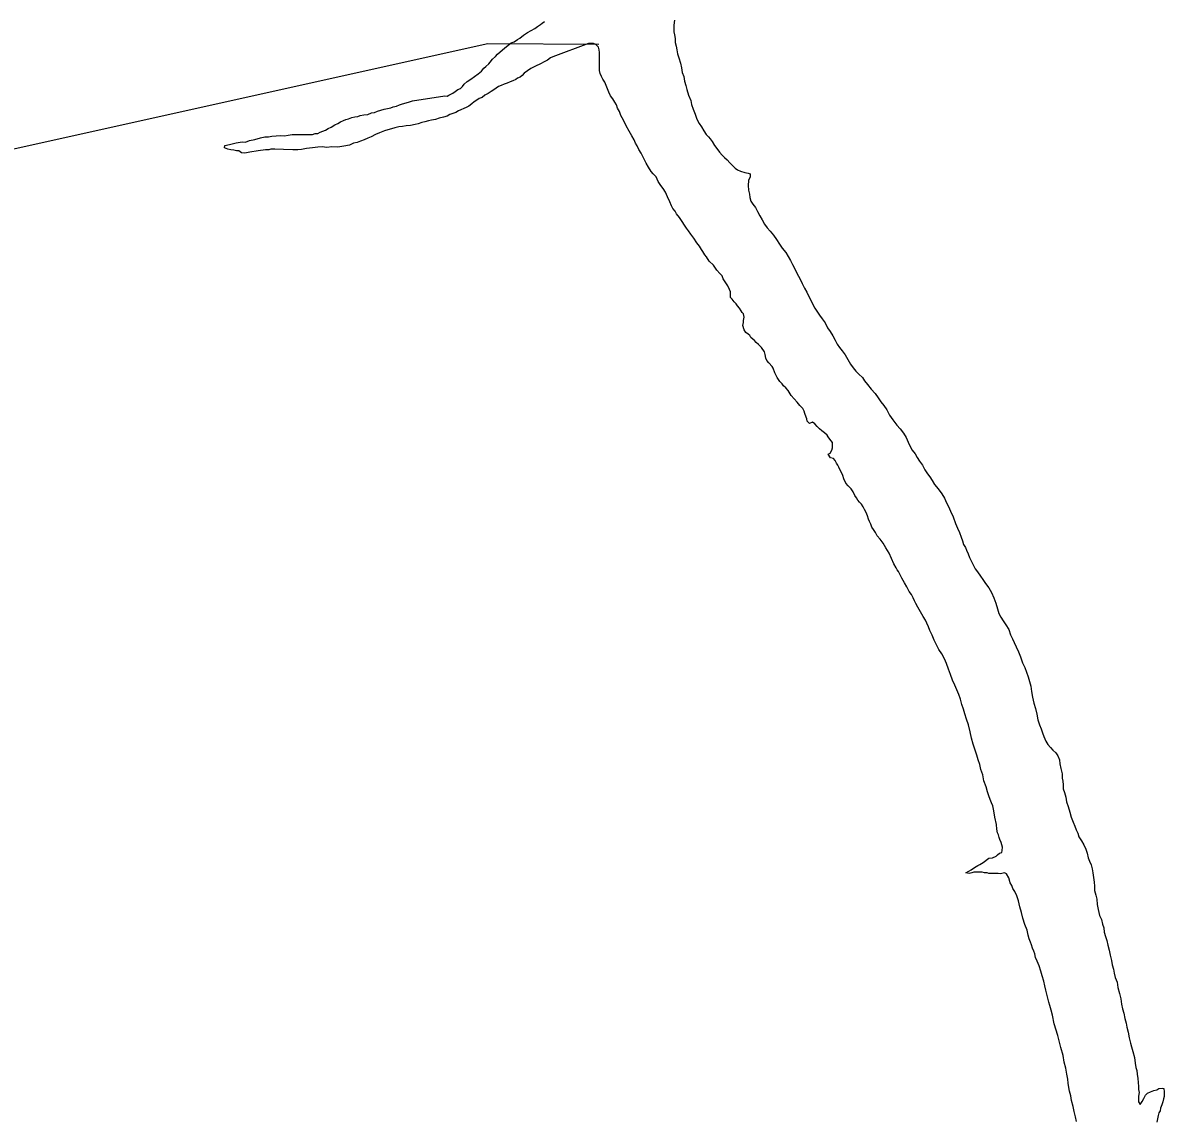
# Model space of a CAD drawing. Extents: x 1662474 to 1856135, y 779280 to 917889.
# Drawn here: x 1728946 to 1730118, y 806687 to 807814 of the extents above; entities that cross this region are included whole.
import ezdxf

# ---------------------------------------------------------------- set-up
doc = ezdxf.new("R2010")
doc.units = 0
doc.layers.add('Exist Hydrographic Lake Shore', color=7, linetype='Continuous')
doc.layers.add('Exist Hydrographic Misc Water Feature', color=7, linetype='Continuous')

msp = doc.modelspace()

# ---------------------------------------------------------------- linework, layer by layer
at = {"layer": 'Exist Hydrographic Lake Shore'}
for points in [[(1729406, 807756.2), (1729409.6, 807759.1), (1729413.4, 807761.8), (1729416.8, 807764.6), (1729419.4, 807767.6), (1729421.2, 807769.4), (1729424.4, 807772.2), (1729425.9, 807773.8), (1729428.2, 807776.8), (1729431.1, 807779.6), (1729433.2, 807782), (1729436.1, 807784.3), (1729440.6, 807788), (1729444.2, 807791.2), (1729447.2, 807793.5), (1729450.4, 807794.8), (1729454, 807796.9), (1729456.4, 807798.5), (1729460, 807801.4), (1729464, 807804.3), (1729467.9, 807806.4), (1729471.6, 807808.5), (1729474.5, 807810.3), (1729477.4, 807812.4), (1729479.2, 807813.8), (1729481.6, 807815.6)], [(1729615.1, 807816.9), (1729614.6, 807811.9), (1729614.6, 807807.9), (1729614.6, 807805.1), (1729615.1, 807801.7), (1729615.8, 807798), (1729616, 807794.1), (1729616.8, 807790.1), (1729617.5, 807786.4), (1729618.4, 807782.2), (1729619.6, 807778.1), (1729621.2, 807772.8), (1729622.2, 807768.1), (1729623, 807763.1), (1729624.9, 807758.9), (1729625.6, 807754.1), (1729626.8, 807749.9), (1729628, 807745.8), (1729629.4, 807740), (1729631.8, 807734.4), (1729632.8, 807730.2), (1729634.4, 807725.6), (1729636.4, 807720.3), (1729638, 807715.3), (1729640.4, 807710.9), (1729642.8, 807707.2), (1729645.4, 807703.2), (1729647.8, 807699.6), (1729650.1, 807697.2), (1729651.9, 807695.1), (1729654, 807692.2), (1729656.1, 807688), (1729658.8, 807684.9), (1729661.4, 807681.2), (1729664, 807678.3), (1729666.4, 807675.7), (1729669.2, 807673.3), (1729672.1, 807670.4), (1729674.8, 807667.6), (1729677.4, 807664.9), (1729679.8, 807663.1), (1729682.9, 807661.8), (1729687.4, 807660.4), (1729690.8, 807659.7), (1729692.9, 807658.9), (1729692.9, 807655.8), (1729691.2, 807652.1), (1729690.8, 807647.1), (1729691.2, 807642.3), (1729692.1, 807638.1), (1729692.6, 807634.8), (1729693.6, 807631.1), (1729695.8, 807627.9), (1729698.4, 807624.5), (1729700.5, 807620.3), (1729702.9, 807615.8), (1729705.2, 807611.6), (1729707.5, 807607.4), (1729710.5, 807603.5), (1729713.6, 807600.1), (1729716.8, 807595.9), (1729719.9, 807591.7), (1729723.2, 807586.7), (1729725.9, 807582.5), (1729729.6, 807578.3), (1729731.8, 807574.1), (1729734.4, 807569.9), (1729736.4, 807565.7), (1729738.8, 807561.5), (1729741.1, 807556.2), (1729744, 807551.6)], [(1729598.4, 807651), (1729596.2, 807656), (1729593.4, 807658.9), (1729591.2, 807661.5), (1729588.6, 807665.7), (1729586.2, 807669.9), (1729583.6, 807674.9), (1729580.8, 807680.1), (1729578.4, 807684.1), (1729576.9, 807687.8), (1729575.2, 807690.4), (1729573.8, 807694.1), (1729571.4, 807698), (1729568.5, 807703), (1729565.5, 807708.5), (1729562.6, 807714), (1729560.2, 807718.8), (1729558.5, 807722.9), (1729556.6, 807726.6), (1729555.6, 807729.8), (1729554, 807732.6), (1729551.9, 807736.1), (1729549.5, 807739.2), (1729547.8, 807742.9), (1729546.4, 807746.2), (1729545.1, 807749.9), (1729543.5, 807753.1), (1729541.6, 807756.2), (1729540.1, 807759.1), (1729538.8, 807762), (1729538.2, 807765.2), (1729538.2, 807768.1), (1729538, 807771.2), (1729538, 807774.4), (1729538, 807777.2), (1729538, 807780.7), (1729538, 807783.6), (1729537.8, 807786.4), (1729537.2, 807789.1), (1729534.4, 807791.9), (1729532, 807792.8), (1729526.8, 807792.8), (1729490.2, 807779.1), (1729487.9, 807778.1), (1729484.8, 807775.9), (1729481.2, 807774.1), (1729477.4, 807772), (1729472.4, 807769.6), (1729467.6, 807767.2), (1729464, 807764.9), (1729460.6, 807762.3), (1729458.5, 807759.9), (1729456.6, 807758.4), (1729454, 807757.3), (1729452.1, 807756), (1729449.2, 807754.7), (1729446.4, 807753.6), (1729443.2, 807752.3), (1729440.1, 807751.2), (1729437.2, 807749.7), (1729434.4, 807748.6), (1729432, 807747.1), (1729429.4, 807745.2), (1729426.8, 807743.6), (1729423.6, 807741.6), (1729420.4, 807739.7), (1729417.5, 807737.6), (1729414.6, 807736.3), (1729412.2, 807734.8), (1729409.4, 807732.9), (1729406.8, 807730.8), (1729403.9, 807728.7), (1729401.2, 807727.1), (1729398.6, 807726.1), (1729395.8, 807724.8), (1729393.1, 807723.7), (1729390.5, 807721.9), (1729387.6, 807721.1), (1729384.5, 807720.1), (1729381.6, 807718.2), (1729377.9, 807717.1), (1729373.4, 807716.1), (1729369.5, 807714.8), (1729365.6, 807714), (1729362.4, 807713.5), (1729358.8, 807712.4), (1729355.6, 807711.6), (1729351.9, 807710.3), (1729348.8, 807709.6), (1729343.8, 807708.8), (1729339.6, 807708.5), (1729335.6, 807707.7), (1729332, 807707.2), (1729327.8, 807706.4), (1729324.4, 807705.1), (1729320.6, 807704.3), (1729317.2, 807703.2), (1729312.2, 807701.1), (1729307.9, 807699.3), (1729303.6, 807697.2)], [(1729303.6, 807697.2), (1729300, 807695.6), (1729296.5, 807694.1), (1729292.4, 807692.5), (1729289.1, 807691.2), (1729285.5, 807690.4), (1729281.2, 807688.6), (1729275.5, 807687.5), (1729269.2, 807686.4), (1729263.2, 807686.7), (1729258, 807686.2), (1729253.2, 807686.7), (1729248.8, 807686.4), (1729243.2, 807685.6), (1729237.2, 807685.1), (1729232, 807684.1), (1729228.2, 807683.6), (1729223.2, 807683.8), (1729213.4, 807684.1), (1729204.4, 807684.3), (1729200.5, 807684.3), (1729198.4, 807683.8), (1729194.8, 807683.6), (1729187.4, 807682.5), (1729178.8, 807681.2), (1729173.8, 807680.4), (1729170.2, 807680.7), (1729167.6, 807682.5), (1729165.2, 807682.8), (1729162.4, 807683.3), (1729159.2, 807683.6), (1729156.4, 807684.3), (1729152.8, 807685.9), (1729153.2, 807688), (1729158, 807689.3), (1729164.8, 807690.9), (1729170.9, 807691.9), (1729174.5, 807691.7), (1729178.4, 807693.2), (1729184, 807694.3), (1729190, 807696.1), (1729194.4, 807697.2), (1729198.1, 807696.9), (1729201.5, 807697.8), (1729206, 807698), (1729209.9, 807698.5), (1729214.4, 807698.2), (1729218.4, 807698.8), (1729222.2, 807699.3), (1729226.2, 807699.3), (1729229.9, 807699.6), (1729232.8, 807699.6), (1729235.1, 807699.6), (1729237.8, 807699.6), (1729240.1, 807699.6), (1729243.2, 807699.6), (1729245.9, 807700.4), (1729248.8, 807700.4), (1729251.1, 807701.7), (1729253.8, 807702.7), (1729256.6, 807704), (1729259.5, 807705.6), (1729262.6, 807706.9), (1729266.1, 807709.2), (1729269.2, 807710.9), (1729272.1, 807712.4), (1729275.2, 807713.8), (1729277.6, 807714.8), (1729280.2, 807715.6), (1729283.6, 807716.9), (1729286.9, 807717.7), (1729289.8, 807717.9), (1729292.1, 807718.8), (1729296, 807719.5), (1729300, 807720.1), (1729303.9, 807721.6), (1729306.8, 807722.1), (1729309.9, 807723.4), (1729313.6, 807724.5), (1729316.8, 807725.6), (1729320.4, 807726.1), (1729323.6, 807726.9), (1729326.2, 807727.9), (1729329.4, 807728.7), (1729332.5, 807730), (1729335.6, 807730.8), (1729339.4, 807732.1), (1729342.8, 807733.1), (1729346.1, 807733.9), (1729379.2, 807739.2), (1729381.6, 807738.9), (1729383.4, 807739.7), (1729387.4, 807741.8), (1729389.8, 807743.6), (1729392.6, 807745.8), (1729395.2, 807746.8), (1729397.4, 807748.6), (1729399.1, 807751), (1729402.2, 807753.9), (1729406, 807756.2)], [(1729778.4, 807366.5), (1729775.5, 807367.3), (1729772.9, 807370.9), (1729775.2, 807372), (1729776.9, 807374.9), (1729777.4, 807377.5), (1729777.4, 807379.6), (1729777.4, 807382.8), (1729774.8, 807386.4), (1729772.9, 807388.8), (1729772.1, 807390.4), (1729769.2, 807393), (1729766.4, 807394.8), (1729764, 807396.9), (1729761.6, 807399.3), (1729759.2, 807402.2), (1729757.1, 807404), (1729754, 807402.4), (1729751.6, 807404.8), (1729751.1, 807407.2), (1729750.6, 807409), (1729749.2, 807412.7), (1729748.5, 807415.1), (1729747.1, 807417.9), (1729745.6, 807419.2), (1729744, 807421.1), (1729741.1, 807424.5), (1729738.2, 807427.9), (1729734.9, 807431.3), (1729731.8, 807436.3), (1729729.4, 807439.2), (1729727.2, 807441.3), (1729725.9, 807443.1), (1729723.5, 807445.5), (1729720.6, 807449.7), (1729718.2, 807454.4), (1729716.5, 807459.4), (1729715.6, 807461.2), (1729712.2, 807464.9), (1729709.9, 807467.2), (1729709.1, 807469.6), (1729708.4, 807473.3), (1729707.5, 807476.2), (1729704.6, 807480.4), (1729701.5, 807483.6), (1729699.1, 807485.6), (1729697.4, 807487.8), (1729695.8, 807489.1), (1729693.6, 807490.9), (1729692.4, 807492.8), (1729690.8, 807494.1), (1729688.6, 807495.9), (1729686.9, 807498.8), (1729685.5, 807503.2), (1729686, 807506.1), (1729686, 807508.2), (1729686.9, 807511.9), (1729686, 807515.3), (1729684.8, 807516.6), (1729683.6, 807518.4), (1729682.1, 807521.1), (1729679.8, 807523.4), (1729678.4, 807525.6), (1729676.4, 807527.6), (1729674.5, 807530.2), (1729672.6, 807532.1), (1729672.6, 807534.2), (1729672.6, 807537.6), (1729671.6, 807540.2), (1729669.8, 807543.9), (1729667.1, 807548.1), (1729665.2, 807551), (1729664, 807554.1), (1729661.6, 807556.5), (1729658.5, 807560.2), (1729655.4, 807565.2), (1729650.9, 807569.4), (1729648.2, 807573.6), (1729646.4, 807575.9), (1729644.2, 807579.1), (1729642.8, 807581.2), (1729640.9, 807584.6), (1729638.2, 807588.2), (1729634.9, 807593), (1729631.8, 807596.9), (1729629.6, 807600.4), (1729627.5, 807603.2), (1729625.6, 807606.4), (1729623.2, 807610.1), (1729620.4, 807614.2), (1729617.2, 807617.9), (1729615.8, 807620.8), (1729613.6, 807623.4), (1729612, 807626.3), (1729610.5, 807630.2), (1729608.1, 807635.5), (1729605.8, 807640.2), (1729603.4, 807643.9), (1729601.2, 807647.1), (1729598.4, 807651)], [(1729744, 807551.6), (1729746.4, 807546.3), (1729748.8, 807541.6), (1729751.1, 807537.4), (1729752.8, 807533.7), (1729754.8, 807530), (1729757.1, 807525.6), (1729759.5, 807521.1), (1729761.4, 807517.9), (1729764, 807513.8), (1729766.9, 807510.1), (1729769.8, 807505.9), (1729772.4, 807500.9), (1729775.2, 807496.9), (1729777.9, 807492.5), (1729780.2, 807488.2), (1729782.4, 807484.1), (1729784.8, 807480.4), (1729787.4, 807477.2), (1729790.5, 807473.1), (1729793.4, 807468.3), (1729796, 807463.6), (1729798.6, 807459.7), (1729801.5, 807456.2), (1729804.6, 807453.1), (1729808.4, 807449.9), (1729810.4, 807446.3), (1729813.6, 807442.4), (1729817.2, 807437.6), (1729821.2, 807433.2), (1729824.4, 807428.7), (1729827.2, 807424.8), (1729830.1, 807420.8), (1729833.2, 807416.4), (1729835.9, 807411.1), (1729839.6, 807406.1), (1729843.5, 807400.9), (1729847.1, 807396.9), (1729850.4, 807392.5), (1729853.2, 807388), (1729855.4, 807383.3), (1729857.1, 807379.6), (1729859.5, 807374.9), (1729862.4, 807371.2), (1729864.5, 807367.6), (1729866.9, 807363.9), (1729869.8, 807359.7), (1729872.4, 807354.9), (1729875.2, 807350.8), (1729877.6, 807347.6), (1729880, 807343.9), (1729882.4, 807339.8), (1729886.2, 807335.5), (1729889.8, 807330.2), (1729892.4, 807325.6), (1729894.6, 807321.1), (1729896.8, 807317.1), (1729898.6, 807312.4), (1729901.5, 807306.4), (1729903.9, 807299.8), (1729906, 807294.8), (1729908.1, 807290.4), (1729909.6, 807285.7), (1729911.2, 807281.8), (1729912.2, 807278.1), (1729914.1, 807275.2), (1729915.1, 807272.2), (1729916.8, 807268.6), (1729918.2, 807264.9), (1729920.4, 807260.8), (1729922, 807257.3), (1729924.1, 807253.1), (1729926.5, 807249.9), (1729929.4, 807245.5), (1729932, 807242.1), (1729934.6, 807237.9), (1729938, 807233.7), (1729940.9, 807228.7), (1729943.2, 807223.2), (1729945.4, 807217.7), (1729947.1, 807211.9), (1729948.5, 807207.2), (1729950.4, 807203.5), (1729952.8, 807199.8), (1729955.6, 807195.6), (1729958.5, 807190.9), (1729960.2, 807185.4), (1729962.4, 807181.2), (1729964, 807177.5), (1729966.1, 807173.1), (1729968.5, 807167.8), (1729970.8, 807162.6), (1729972.6, 807156.5), (1729975.2, 807151.6), (1729976.9, 807146.8), (1729978.4, 807142.1), (1729980, 807137.4), (1729981.2, 807132.4), (1729982.1, 807127.1), (1729983.1, 807121.1)], [(1729951.9, 806963.6), (1729952.1, 806967), (1729950.9, 806971.8), (1729949.5, 806974.9), (1729948.8, 806977.2), (1729948, 806979.9), (1729947.1, 806982), (1729946.4, 806985.7), (1729945.9, 806990.4), (1729944.2, 806997.8), (1729943.2, 807004.3), (1729942.2, 807009.6), (1729940.9, 807012.7), (1729939.6, 807016.1), (1729938, 807019.8), (1729936.6, 807024), (1729935.4, 807029.2), (1729933, 807035.2), (1729931.8, 807041.3), (1729929.9, 807047.1), (1729928.8, 807052.1), (1729927.2, 807056.8), (1729925.9, 807061.8), (1729923.9, 807066.8), (1729922, 807073.1), (1729920.4, 807079.1), (1729918.9, 807085.7), (1729917.2, 807092.8), (1729915.1, 807098.8), (1729913.6, 807104.3), (1729912, 807109), (1729910.4, 807113.8), (1729908.9, 807119.2), (1729907.2, 807124), (1729905.1, 807128.7), (1729903.1, 807133.7), (1729900.8, 807138.9), (1729898.6, 807144.4), (1729896.8, 807149.9), (1729894.6, 807155.8), (1729892.4, 807160.8), (1729889.8, 807165.7), (1729886.8, 807170.4), (1729884.5, 807175.2), (1729882.1, 807179.9), (1729879.8, 807184.9), (1729877.6, 807189.6), (1729876, 807193.6), (1729874.5, 807197.2), (1729873.1, 807200.4), (1729870.8, 807204.1), (1729867.9, 807209), (1729865.2, 807213.8), (1729863.2, 807217.4), (1729861.6, 807220.3), (1729860.2, 807223.2), (1729858.5, 807226.9), (1729856.4, 807230), (1729853.8, 807234.5), (1729851.6, 807238.9), (1729848.8, 807243.7), (1729846.6, 807247.6), (1729845.4, 807250.5), (1729844, 807252.1), (1729842.8, 807254.2), (1729840.4, 807258.4), (1729838, 807263.9), (1729835.6, 807269.4), (1729832.2, 807274.6), (1729829.4, 807279.6), (1729826.5, 807283.6), (1729823.5, 807287.2), (1729821.8, 807290.4), (1729819.6, 807293.6), (1729818, 807295.9), (1729817, 807299.1), (1729815.6, 807301.9), (1729814.4, 807304.3), (1729813.6, 807307.7), (1729812, 807310.9), (1729810.4, 807314), (1729808.9, 807316.9), (1729807.2, 807319.5), (1729805.1, 807321.6), (1729803.6, 807323.7), (1729802, 807326.1), (1729800.5, 807328.4), (1729798.6, 807332.1), (1729796.8, 807335.5), (1729793.6, 807338.4), (1729791.2, 807341.3), (1729789.1, 807345.5), (1729788.1, 807349.2), (1729786.9, 807352.1), (1729785.5, 807354.4), (1729783.9, 807357.6), (1729782.9, 807359.7), (1729781.6, 807361.8), (1729780.2, 807364.4), (1729778.4, 807366.5)], [(1729983.1, 807121.1), (1729984.5, 807115.1), (1729986, 807109.6), (1729987.4, 807103.8), (1729988.4, 807097.8)], [(1729988.4, 807097.8), (1729990, 807093), (1729991.8, 807088.8), (1729993.4, 807084.6), (1729994.6, 807080.9), (1729996.8, 807076.2), (1729998.6, 807072.6), (1730001.5, 807069.6), (1730003.9, 807066.8), (1730006.8, 807063.9), (1730008.9, 807061), (1730010.8, 807056.8), (1730011.2, 807052.6), (1730012.2, 807047.9), (1730013.4, 807042.4), (1730013.6, 807038.1), (1730014.1, 807034.8), (1730014.4, 807031.1), (1730014.6, 807026.9), (1730016, 807023.4), (1730017.2, 807018.5), (1730018, 807013.8), (1730019.6, 807008.8), (1730021.2, 807003), (1730022.8, 806997.8), (1730024.6, 806992.8), (1730026.5, 806988.6), (1730027.8, 806984.9), (1730029.4, 806981.4), (1730030.6, 806977.8), (1730033.2, 806973.6), (1730035.6, 806969.6), (1730037.8, 806965.2), (1730039.2, 806961), (1730040.1, 806956), (1730041.6, 806952.6), (1730043.2, 806948.9), (1730044.2, 806944.8), (1730044.9, 806940.8), (1730045.6, 806936.1), (1730046.4, 806931.1), (1730046.6, 806926.9), (1730046.6, 806922.7), (1730048, 806917.9), (1730049.2, 806913.8), (1730049.5, 806908.2), (1730050.4, 806903), (1730051.9, 806896.9), (1730053.8, 806892.8), (1730054.8, 806888), (1730056.1, 806884.4), (1730056.6, 806879.9), (1730058, 806875.4), (1730059.2, 806871.2), (1730060.2, 806866.5), (1730061.9, 806861.2), (1730062.6, 806856.2), (1730064, 806850.8), (1730064.8, 806846.1), (1730066.1, 806841.8), (1730066.9, 806837.6), (1730067.9, 806833.2), (1730069.8, 806828.4), (1730070.8, 806822.9), (1730072.4, 806816.9), (1730073.6, 806811.4), (1730074.5, 806805.9), (1730075.5, 806801.1), (1730076.9, 806796.4), (1730077.9, 806791.2), (1730079.2, 806786.4), (1730080, 806782), (1730081.2, 806777.2), (1730082.4, 806771.2), (1730083.6, 806765.8), (1730084.8, 806761.8), (1730086.2, 806757.1), (1730087.6, 806751), (1730088.4, 806745.2), (1730089.1, 806740.8), (1730090, 806737.6), (1730090.5, 806733.9), (1730091.2, 806729.5), (1730091.5, 806725.3), (1730092, 806721.1), (1730092, 806718.2), (1730092.4, 806715.1), (1730092, 806711.1), (1730092, 806705.6), (1730093.6, 806702.8), (1730095.8, 806705.9), (1730097.2, 806709), (1730099.1, 806712.4), (1730101.2, 806714.2), (1730104.1, 806715.6), (1730107.5, 806717.2), (1730110.8, 806717.7), (1730112.8, 806719.2), (1730116.2, 806719.5), (1730118, 806719.2)], [(1729945.6, 806957.8), (1729947.1, 806959.1), (1729949.2, 806960.8), (1729951.4, 806961.8), (1729951.9, 806963.6)], [(1730028.2, 806685.1), (1730027.2, 806690.1), (1730025.9, 806695.4), (1730024.9, 806700.6), (1730023.2, 806706.7), (1730022.5, 806711.6), (1730020.9, 806716.4), (1730020.4, 806720.3), (1730019.6, 806724.5), (1730019.4, 806728.7), (1730018.2, 806733.9), (1730017.2, 806740), (1730015.6, 806746.3), (1730014.4, 806752.9), (1730012, 806761.2), (1730008.9, 806773.6), (1730005.1, 806785.7), (1730003.4, 806794.6), (1730002, 806799.8), (1730000.8, 806804.3), (1729999.9, 806808), (1729998.6, 806811.9), (1729997.6, 806816.1), (1729996.8, 806820.3), (1729995.8, 806824.8), (1729994.6, 806829.5), (1729992.9, 806834.8), (1729991.5, 806839.8), (1729989.8, 806845.2), (1729987.6, 806850), (1729986.2, 806853.9), (1729985.2, 806857.6), (1729984.5, 806860.4), (1729983.1, 806863.4), (1729982.1, 806866.8), (1729980.8, 806869.6), (1729979.5, 806873.1), (1729978.4, 806876.8), (1729977.4, 806881.8), (1729975.2, 806887.5), (1729973.1, 806894.1), (1729971.6, 806900.1), (1729970, 806905.9), (1729968.5, 806911.9), (1729966.9, 806917.2), (1729964.8, 806921.6), (1729962.6, 806924.8), (1729961.6, 806927.7), (1729960, 806930.6), (1729958.5, 806935.6), (1729956.1, 806939.8), (1729954.2, 806940.8), (1729950.1, 806939.8), (1729947.8, 806940), (1729944.5, 806940), (1729942.2, 806940.2), (1729938.2, 806940.2), (1729936.4, 806940.8), (1729933.5, 806940.8), (1729931.1, 806941.6), (1729926.5, 806941.6), (1729922.8, 806941.3), (1729920.6, 806940.8), (1729918, 806940.2), (1729914.6, 806940.8), (1729917.5, 806942.4), (1729919.9, 806943.7), (1729923.5, 806946.1), (1729926.8, 806948.4), (1729928.8, 806949.2), (1729930.6, 806950.5), (1729933.2, 806952.1), (1729935.4, 806953.9), (1729938, 806955.8), (1729941.9, 806956), (1729945.6, 806957.8)], [(1730118, 806719.2), (1730118.2, 806715.6), (1730118.2, 806713.2), (1730118.2, 806710.9), (1730117.5, 806708.5), (1730116.8, 806705.6), (1730116, 806702.4), (1730114.6, 806699.1), (1730114.1, 806696.2), (1730112.8, 806694.3), (1730112, 806691.4), (1730111.5, 806688), (1730110.8, 806684.4)]]:
    msp.add_lwpolyline(points, dxfattribs=at)
at = {"layer": 'Exist Hydrographic Misc Water Feature'}
msp.add_lwpolyline([(1728922.5, 807681.7), (1729423.4, 807792.9), (1729537.4, 807792.1)], dxfattribs=at)

doc.saveas('drawing.dxf')
